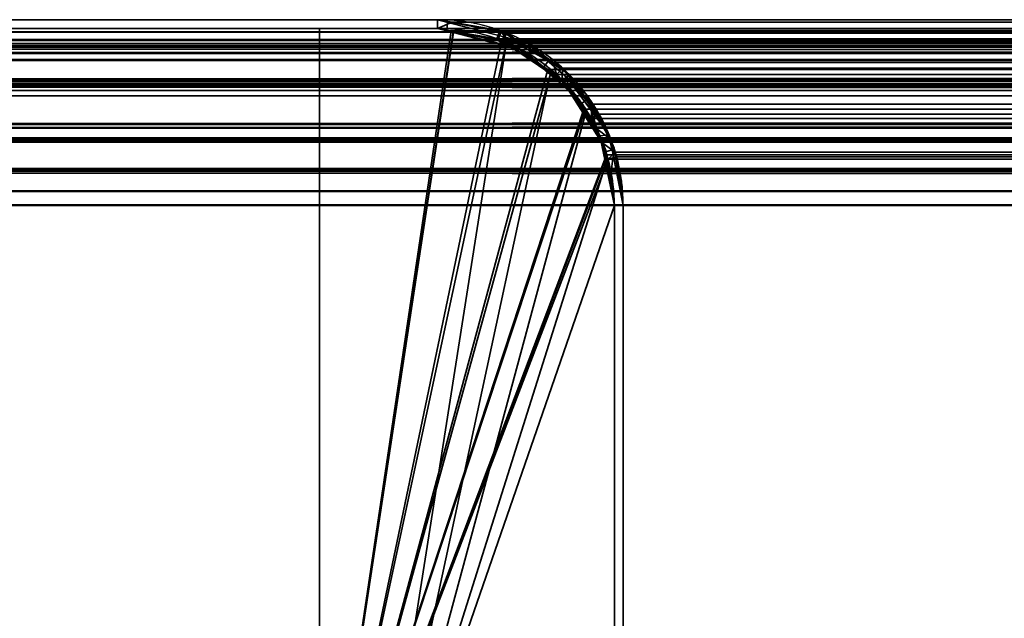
# Model space of a CAD drawing. Header units: millimetres. Extents: x -603 to 3703, y -120 to 193.
# Tile 392 of 656: x 1004 to 1021, y 183 to 193. Entities that reach past the tile are written whole.
import ezdxf

# ---------------------------------------------------------------- set-up
doc = ezdxf.new("R2010")
doc.units = ezdxf.units.MM
doc.layers.add('152', color=7, linetype='Continuous', true_color=0xffffff)

# ---------------------------------------------------------------- blocks, each defined once
blk = doc.blocks.new('UG_SURFACE_147')
at = {"layer": '152', "color": 41, "linetype": 'Continuous', "lineweight": 35}
for points in [[(959.35, 193.3, -4), (1009.35, 193.3, -4), (1009.35, 178.3, -4), (959.35, 178.3, -4)], [(1009.35, 193.3, 2024.15), (1009.35, 193.3, -4), (959.35, 193.3, -4), (959.35, 193.3, 2074.15)], [(1009.35, 178.3, 2024.15), (1009.35, 193.3, 2024.15), (959.35, 193.3, 2074.15), (959.35, 178.3, 2074.15)], [(1009.35, 178.3, -4), (1009.35, 193.3, -4), (1009.35, 193.3, 2024.15), (1009.35, 178.3, 2024.15)]]:
    blk.add_3dface(points, dxfattribs=at)
blk = doc.blocks.new('UG_SURFACE_148')
at = {"layer": '152', "color": 7, "linetype": 'Continuous', "lineweight": 35}
for points in [[(1011.35, 193.45, 2022.15), (1011.35, 193.45, -4), (957.35, 193.45, -4), (957.35, 193.45, 2076.15)], [(957.35, 193.45, -4), (1011.35, 193.45, -4), (1011.35, 193.3, -4), (957.35, 193.3, -4)], [(957.35, 193.3, 2076.15), (1011.35, 193.3, 2022.15), (1011.35, 193.45, 2022.15), (957.35, 193.45, 2076.15)], [(1011.35, 193.45, 2022.15), (1012.429, 193.246, -4), (1011.522, 193.418, -4)], [(1012.429, 193.246, -4), (1011.35, 193.45, 2022.15), (1012.5, 193.156, 2021)], [(1011.522, 193.418, -4), (1011.35, 193.45, -4), (1011.35, 193.45, 2022.15)], [(1011.513, 193.269, -4), (1011.35, 193.3, -4), (1011.35, 193.45, -4), (1011.522, 193.418, -4)], [(1012.5, 193.156, 2021), (1011.35, 193.45, 2022.15), (1011.35, 193.3, 2022.15), (1012.448, 193.037, 2021.052)], [(1012.377, 193.103, -4), (1011.513, 193.269, -4), (1011.522, 193.418, -4), (1012.429, 193.246, -4)], [(1011.35, 193.3, 2022.15), (957.35, 193.3, 2076.15), (957.35, 193.3, -4), (1011.35, 193.3, -4)], [(1011.35, 193.3, -4), (1011.513, 193.269, -4), (1012.448, 193.037, 2021.052)], [(1012.448, 193.037, 2021.052), (1011.35, 193.3, 2022.15), (1011.35, 193.3, -4)], [(1012.448, 193.037, 2021.052), (1011.513, 193.269, -4), (1012.377, 193.103, -4)], [(1012.446, 193.09, -4), (1012.377, 193.103, -4), (1012.429, 193.246, -4), (1012.5, 193.233, -4)], [(1012.5, 193.156, 2021), (1012.5, 193.233, -4), (1012.429, 193.246, -4)], [(1012.452, 193.086, -4), (1012.446, 193.09, -4), (1012.5, 193.233, -4), (1012.508, 193.227, -4)], [(1012.508, 193.227, -4), (1013.235, 192.751, -4), (1013.145, 192.634, -4), (1012.452, 193.086, -4)], [(1012.5, 193.156, 2021), (1012.508, 193.227, -4), (1012.5, 193.233, -4)], [(1013.235, 192.751, -4), (1012.508, 193.227, -4), (1012.5, 193.156, 2021)], [(1012.448, 193.037, 2021.052), (1012.377, 193.103, -4), (1012.446, 193.09, -4)], [(1012.446, 193.09, -4), (1012.452, 193.086, -4), (1012.448, 193.037, 2021.052)], [(1012.448, 193.037, 2021.052), (1012.71, 192.974, 2020.79), (1012.861, 193.064, 2020.639), (1012.5, 193.156, 2021)], [(1012.71, 192.974, 2020.79), (1012.448, 193.037, 2021.052), (1012.452, 193.086, -4)], [(1012.452, 193.086, -4), (1013.145, 192.634, -4), (1013.464, 192.402, 2020.036)], [(1013.464, 192.402, 2020.036), (1012.71, 192.974, 2020.79), (1012.452, 193.086, -4)], [(1013.235, 192.751, -4), (1012.5, 193.156, 2021), (1012.861, 193.064, 2020.639)], [(1013.551, 192.466, 2019.949), (1012.861, 193.064, 2020.639), (1012.71, 192.974, 2020.79), (1013.464, 192.402, 2020.036)], [(1012.861, 193.064, 2020.639), (1013.577, 192.527, -4), (1013.235, 192.751, -4)], [(1012.861, 193.064, 2020.639), (1013.551, 192.466, 2019.949), (1013.577, 192.527, -4)], [(1013.471, 192.421, -4), (1013.145, 192.634, -4), (1013.235, 192.751, -4), (1013.577, 192.527, -4)], [(1013.145, 192.634, -4), (1013.471, 192.421, -4), (1013.464, 192.402, 2020.036)], [(1013.577, 192.527, -4), (1013.872, 192.086, -4), (1013.754, 192.002, -4), (1013.471, 192.421, -4)], [(1013.872, 192.086, -4), (1013.577, 192.527, -4), (1013.551, 192.466, 2019.949)], [(1013.464, 192.402, 2020.036), (1013.56, 192.329, 2019.94), (1013.551, 192.466, 2019.949)], [(1013.56, 192.329, 2019.94), (1013.464, 192.402, 2020.036), (1013.471, 192.421, -4)], [(1013.471, 192.421, -4), (1014.054, 191.599, 2019.446), (1013.56, 192.329, 2019.94)], [(1013.471, 192.421, -4), (1013.754, 192.002, -4), (1014.122, 191.393, 2019.377)], [(1014.122, 191.393, 2019.377), (1014.054, 191.599, 2019.446), (1013.471, 192.421, -4)], [(1013.551, 192.466, 2019.949), (1014.263, 191.499, -4), (1013.872, 192.086, -4)], [(1014.263, 191.499, -4), (1013.551, 192.466, 2019.949), (1013.872, 192.187, 2019.628)], [(1013.872, 192.187, 2019.628), (1013.551, 192.466, 2019.949), (1013.56, 192.329, 2019.94), (1014.054, 191.599, 2019.446)], [(1014.105, 191.48, -4), (1013.754, 192.002, -4), (1013.872, 192.086, -4), (1014.263, 191.499, -4)], [(1013.872, 192.187, 2019.628), (1014.271, 191.458, -4), (1014.263, 191.499, -4)], [(1013.872, 192.187, 2019.628), (1014.26, 191.44, 2019.24), (1014.271, 191.458, -4)], [(1014.054, 191.599, 2019.446), (1014.26, 191.44, 2019.24), (1013.872, 192.187, 2019.628)], [(1013.754, 192.002, -4), (1014.105, 191.48, -4), (1014.122, 191.393, 2019.377)], [(1014.26, 191.44, 2019.24), (1014.054, 191.599, 2019.446), (1014.122, 191.393, 2019.377)], [(1014.122, 191.401, -4), (1014.105, 191.48, -4), (1014.263, 191.499, -4), (1014.271, 191.458, -4)], [(1014.105, 191.48, -4), (1014.122, 191.401, -4), (1014.122, 191.393, 2019.377)], [(1014.271, 191.458, -4), (1014.313, 191.246, -4), (1014.164, 191.199, -4), (1014.122, 191.401, -4)], [(1014.122, 191.393, 2019.377), (1014.295, 190.871, 2019.205), (1014.344, 191.279, 2019.156), (1014.26, 191.44, 2019.24)], [(1014.122, 191.401, -4), (1014.164, 191.199, -4), (1014.35, 190.3, 2019.15)], [(1014.35, 190.3, 2019.15), (1014.295, 190.871, 2019.205), (1014.122, 191.401, -4)], [(1014.295, 190.871, 2019.205), (1014.122, 191.393, 2019.377), (1014.122, 191.401, -4)], [(1014.313, 191.246, -4), (1014.271, 191.458, -4), (1014.26, 191.44, 2019.24)], [(1014.313, 191.246, -4), (1014.26, 191.44, 2019.24), (1014.344, 191.279, 2019.156)], [(1014.35, 190.3, -4), (1014.164, 191.199, -4), (1014.313, 191.246, -4), (1014.5, 190.3, -4)], [(1014.164, 191.199, -4), (1014.35, 190.3, -4), (1014.35, 190.3, 2019.15)], [(1014.5, 190.3, 2019), (1014.344, 191.279, 2019.156), (1014.295, 190.871, 2019.205), (1014.35, 190.3, 2019.15)], [(1014.344, 191.279, 2019.156), (1014.5, 190.3, -4), (1014.313, 191.246, -4)], [(1014.344, 191.279, 2019.156), (1014.5, 190.3, 2019), (1014.5, 190.3, -4)], [(1014.5, 190.3, -4), (1014.5, 152.3, -4), (1014.35, 152.3, -4), (1014.35, 190.3, -4)], [(1014.35, 152.3, 2019.15), (1014.35, 190.3, 2019.15), (1014.35, 190.3, -4), (1014.35, 152.3, -4)], [(1014.35, 190.3, 2019.15), (1014.35, 152.3, 2019.15), (1014.5, 152.3, 2019), (1014.5, 190.3, 2019)], [(1014.5, 152.3, -4), (1014.5, 190.3, -4), (1014.5, 190.3, 2019), (1014.5, 152.3, 2019)]]:
    blk.add_3dface(points, dxfattribs=at)
blk = doc.blocks.new('UG_SURFACE_149')
at = {"layer": '152', "color": 14, "linetype": 'Continuous', "lineweight": 35}
for points in [[(1009.35, 193.3, -4), (1009.35, 178.3, -4), (1009.35, 178.3, 2024.15), (1009.35, 193.3, 2024.15)], [(1009.35, 178.3, -4), (1009.35, 193.3, -4), (1011.35, 193.3, -4), (1011.62, 193.246, -4)], [(1011.621, 193.231, 2021.879), (1011.35, 193.3, 2022.15), (1009.35, 193.3, 2024.15), (1009.35, 178.3, 2024.15)], [(1011.35, 193.3, 2022.15), (1011.35, 193.3, -4), (1009.35, 193.3, -4), (1009.35, 193.3, 2024.15)], [(1009.35, 178.3, -4), (1011.62, 193.246, -4), (1012.498, 193.072, -4), (1012.517, 193.059, -4)], [(1009.35, 178.3, 2024.15), (1010.2, 178.3, 2023.3), (1012.512, 193.003, 2020.988), (1011.621, 193.231, 2021.879)], [(1011.35, 193.3, -4), (1011.35, 193.3, 2022.15), (1011.621, 193.231, 2021.879)], [(1011.621, 193.231, 2021.879), (1011.62, 193.246, -4), (1011.35, 193.3, -4)], [(1011.62, 193.246, -4), (1011.621, 193.231, 2021.879), (1012.512, 193.003, 2020.988)], [(1012.512, 193.003, 2020.988), (1012.498, 193.072, -4), (1011.62, 193.246, -4)], [(1012.517, 193.059, -4), (1013.271, 192.555, -4), (1009.35, 178.3, -4)], [(1012.512, 193.003, 2020.988), (1012.517, 193.059, -4), (1012.498, 193.072, -4)], [(1012.517, 193.059, -4), (1012.512, 193.003, 2020.988), (1012.789, 192.933, 2020.711)], [(1012.789, 192.933, 2020.711), (1013.271, 192.555, -4), (1012.517, 193.059, -4)], [(1013.263, 192.521, 2020.237), (1012.789, 192.933, 2020.711), (1012.512, 193.003, 2020.988), (1010.2, 178.3, 2023.3)], [(1012.789, 192.933, 2020.711), (1013.263, 192.521, 2020.237), (1013.271, 192.555, -4)], [(1009.35, 178.3, -4), (1013.271, 192.555, -4), (1013.471, 192.421, -4), (1013.838, 191.873, -4)], [(1013.471, 192.421, -4), (1013.271, 192.555, -4), (1013.263, 192.521, 2020.237)], [(1013.864, 191.882, 2019.636), (1013.752, 192.097, 2019.748), (1013.263, 192.521, 2020.237), (1010.2, 178.3, 2023.3)], [(1013.471, 192.421, -4), (1013.263, 192.521, 2020.237), (1013.752, 192.097, 2019.748)], [(1013.752, 192.097, 2019.748), (1013.838, 191.873, -4), (1013.471, 192.421, -4)], [(1013.752, 192.097, 2019.748), (1013.864, 191.882, 2019.636), (1013.838, 191.873, -4)], [(1013.838, 191.873, -4), (1014.122, 191.448, -4), (1014.196, 191.073, -4), (1009.35, 178.3, -4)], [(1014.226, 191.077, 2019.274), (1014.202, 191.232, 2019.299), (1013.864, 191.882, 2019.636), (1010.2, 178.3, 2023.3)], [(1014.122, 191.448, -4), (1013.838, 191.873, -4), (1013.864, 191.882, 2019.636)], [(1014.122, 191.448, -4), (1013.864, 191.882, 2019.636), (1014.202, 191.232, 2019.299)], [(1014.202, 191.232, 2019.299), (1014.196, 191.073, -4), (1014.122, 191.448, -4)], [(1014.202, 191.232, 2019.299), (1014.226, 191.077, 2019.274), (1014.196, 191.073, -4)], [(1014.196, 191.073, -4), (1014.35, 190.3, -4), (1010.2, 178.3, -4), (1009.35, 178.3, -4)], [(1010.2, 178.3, 2023.3), (1014.35, 190.3, 2019.15), (1014.226, 191.077, 2019.274)], [(1014.196, 191.073, -4), (1014.226, 191.077, 2019.274), (1014.35, 190.3, 2019.15)], [(1014.35, 190.3, 2019.15), (1014.35, 190.3, -4), (1014.196, 191.073, -4)], [(1010.2, 178.3, -4), (1014.35, 190.3, -4), (1014.35, 152.15, -4)], [(1014.35, 152.15, 2019.15), (1014.35, 190.3, 2019.15), (1010.2, 178.3, 2023.3)], [(1014.35, 152.15, -4), (1014.35, 190.3, -4), (1014.35, 190.3, 2019.15), (1014.35, 152.15, 2019.15)]]:
    blk.add_3dface(points, dxfattribs=at)
blk = doc.blocks.new('UG_SURFACE_150')
at = {"layer": '152', "color": 7, "linetype": 'Continuous', "lineweight": 35}
for points in [[(956.45, 193.234, 2077.05), (2043.557, 193.293, 2077.058), (2042.65, 193.45, 2076.15)], [(2042.65, 193.45, 2076.15), (957.35, 193.45, 2076.15), (956.45, 193.234, 2077.05)], [(2042.65, 193.45, 2076.15), (1988.65, 193.45, 2022.15), (1011.35, 193.45, 2022.15), (957.35, 193.45, 2076.15)], [(1011.35, 193.3, 2022.15), (957.35, 193.3, 2076.15), (957.35, 193.45, 2076.15), (1011.35, 193.45, 2022.15)], [(1011.598, 193.407, 2021.902), (1011.35, 193.45, 2022.15), (1988.65, 193.45, 2022.15)], [(1011.35, 193.3, 2022.15), (1011.35, 193.45, 2022.15), (1011.598, 193.407, 2021.902)], [(1011.598, 193.407, 2021.902), (1012.408, 193.267, 2021.092), (1012.357, 193.126, 2021.143), (1011.35, 193.3, 2022.15)], [(1988.65, 193.45, 2022.15), (1988.405, 193.391, 2021.905), (1011.598, 193.407, 2021.902)], [(1012.408, 193.267, 2021.092), (1011.598, 193.407, 2021.902), (1988.405, 193.391, 2021.905)], [(1012.408, 193.267, 2021.092), (1988.405, 193.391, 2021.905), (1987.514, 193.178, 2021.014)], [(955.621, 192.879, 2077.879), (2044.379, 192.864, 2077.879), (2043.708, 193.267, 2077.208)], [(955.922, 193.108, 2077.578), (955.621, 192.879, 2077.879), (2043.708, 193.267, 2077.208)], [(955.922, 193.108, 2077.578), (2043.708, 193.267, 2077.208), (2043.557, 193.293, 2077.058)], [(2043.557, 193.293, 2077.058), (956.45, 193.234, 2077.05), (955.922, 193.108, 2077.578)], [(956.252, 193.037, 2077.248), (957.35, 193.3, 2076.15), (2042.65, 193.3, 2076.15)], [(2042.65, 193.3, 2076.15), (2043.657, 193.126, 2077.157), (956.252, 193.037, 2077.248)], [(2042.65, 193.3, 2076.15), (957.35, 193.3, 2076.15), (1011.35, 193.3, 2022.15), (1988.65, 193.3, 2022.15)], [(1988.65, 193.3, 2022.15), (1011.35, 193.3, 2022.15), (1012.357, 193.126, 2021.143)], [(1012.357, 193.126, 2021.143), (1987.552, 193.037, 2021.052), (1988.65, 193.3, 2022.15)], [(1012.449, 193.071, 2021.051), (1012.357, 193.126, 2021.143), (1012.408, 193.267, 2021.092), (1012.488, 193.219, 2021.012)], [(1987.514, 193.178, 2021.014), (1012.488, 193.219, 2021.012), (1012.408, 193.267, 2021.092)], [(1012.488, 193.219, 2021.012), (1013.313, 192.723, 2020.187), (1013.371, 192.518, 2020.129), (1012.449, 193.071, 2021.051)], [(1012.488, 193.219, 2021.012), (1987.514, 193.178, 2021.014), (1987.222, 193.108, 2020.722)], [(1987.222, 193.108, 2020.722), (1013.313, 192.723, 2020.187), (1012.488, 193.219, 2021.012)], [(2044.671, 192.518, 2078.171), (955.99, 192.974, 2077.51), (956.252, 193.037, 2077.248)], [(2043.657, 193.126, 2077.157), (2043.749, 193.071, 2077.249), (956.252, 193.037, 2077.248)], [(956.252, 193.037, 2077.248), (2043.749, 193.071, 2077.249), (2044.671, 192.518, 2078.171)], [(1012.357, 193.126, 2021.143), (1012.449, 193.071, 2021.051), (1987.552, 193.037, 2021.052)], [(1987.29, 192.974, 2020.79), (1012.449, 193.071, 2021.051), (1013.371, 192.518, 2020.129)], [(1987.29, 192.974, 2020.79), (1987.552, 193.037, 2021.052), (1012.449, 193.071, 2021.051)], [(1987.222, 193.108, 2020.722), (1986.695, 192.707, 2020.195), (1013.313, 192.723, 2020.187)], [(2044.379, 192.864, 2077.879), (955.621, 192.879, 2077.879), (955.029, 192.43, 2078.471)], [(955.029, 192.43, 2078.471), (2044.772, 192.628, 2078.272), (2044.379, 192.864, 2077.879)], [(2044.762, 192.403, 2078.262), (955.235, 192.401, 2078.265), (955.99, 192.974, 2077.51)], [(2044.671, 192.518, 2078.171), (2044.762, 192.403, 2078.262), (955.99, 192.974, 2077.51)], [(1013.371, 192.518, 2020.129), (1986.535, 192.401, 2020.035), (1987.29, 192.974, 2020.79)], [(1013.472, 192.628, 2020.028), (1013.313, 192.723, 2020.187), (1986.695, 192.707, 2020.195)], [(1013.313, 192.723, 2020.187), (1013.472, 192.628, 2020.028), (1013.371, 192.518, 2020.129)], [(1013.472, 192.628, 2020.028), (1986.695, 192.707, 2020.195), (1986.329, 192.43, 2019.829)], [(955.029, 192.43, 2078.471), (2045.086, 192.234, 2078.586), (2044.772, 192.628, 2078.272)], [(1013.462, 192.403, 2020.038), (1013.371, 192.518, 2020.129), (1013.472, 192.628, 2020.028)], [(1013.963, 191.773, 2019.536), (1013.462, 192.403, 2020.038), (1013.472, 192.628, 2020.028), (1013.958, 192.017, 2019.542)], [(1986.329, 192.43, 2019.829), (1013.958, 192.017, 2019.542), (1013.472, 192.628, 2020.028)], [(955.029, 192.43, 2078.471), (954.908, 192.25, 2078.593), (2045.086, 192.234, 2078.586)], [(2045.264, 191.773, 2078.763), (955.14, 192.329, 2078.36), (955.235, 192.401, 2078.265)], [(955.235, 192.401, 2078.265), (2044.762, 192.403, 2078.262), (2045.264, 191.773, 2078.763)], [(1013.371, 192.518, 2020.129), (1013.462, 192.403, 2020.038), (1986.535, 192.401, 2020.035)], [(1013.462, 192.403, 2020.038), (1985.946, 191.599, 2019.446), (1986.44, 192.329, 2019.94)], [(1985.946, 191.599, 2019.446), (1013.462, 192.403, 2020.038), (1013.963, 191.773, 2019.536)], [(1986.44, 192.329, 2019.94), (1986.535, 192.401, 2020.035), (1013.462, 192.403, 2020.038)], [(1986.329, 192.43, 2019.829), (1986.047, 192.013, 2019.547), (1013.958, 192.017, 2019.542)], [(2045.086, 192.234, 2078.586), (954.908, 192.25, 2078.593), (954.511, 191.664, 2078.989)], [(954.511, 191.664, 2078.989), (2045.394, 191.847, 2078.894), (2045.086, 192.234, 2078.586)], [(954.646, 191.599, 2078.854), (955.14, 192.329, 2078.36), (2045.264, 191.773, 2078.763)], [(1014.094, 191.847, 2019.406), (1013.958, 192.017, 2019.542), (1986.047, 192.013, 2019.547)], [(1013.958, 192.017, 2019.542), (1014.094, 191.847, 2019.406), (1013.963, 191.773, 2019.536)], [(1014.094, 191.847, 2019.406), (1986.047, 192.013, 2019.547), (1985.811, 191.664, 2019.311)], [(954.433, 191.429, 2079.067), (2045.567, 191.426, 2079.067), (2045.394, 191.847, 2078.894)], [(954.511, 191.664, 2078.989), (954.433, 191.429, 2079.067), (2045.394, 191.847, 2078.894)], [(2045.264, 191.773, 2078.763), (954.577, 191.392, 2078.923), (954.646, 191.599, 2078.854)], [(2045.264, 191.773, 2078.763), (2045.421, 191.388, 2078.922), (954.577, 191.392, 2078.923)], [(1014.122, 191.387, 2019.378), (1013.963, 191.773, 2019.536), (1014.094, 191.847, 2019.406), (1014.358, 191.203, 2019.142)], [(1013.963, 191.773, 2019.536), (1985.877, 191.392, 2019.377), (1985.946, 191.599, 2019.446)], [(1013.963, 191.773, 2019.536), (1014.122, 191.387, 2019.378), (1985.877, 191.392, 2019.377)], [(1985.811, 191.664, 2019.311), (1014.358, 191.203, 2019.142), (1014.094, 191.847, 2019.406)], [(1985.811, 191.664, 2019.311), (1985.655, 191.194, 2019.155), (1014.358, 191.203, 2019.142)], [(2045.567, 191.426, 2079.067), (954.433, 191.429, 2079.067), (954.258, 190.9, 2079.242)], [(954.258, 190.9, 2079.242), (2045.69, 191.124, 2079.19), (2045.567, 191.426, 2079.067)], [(954.405, 190.871, 2079.095), (954.577, 191.392, 2078.923), (2045.421, 191.388, 2078.922)], [(2045.421, 191.388, 2078.922), (2045.546, 191.085, 2079.046), (954.405, 190.871, 2079.095)], [(1985.705, 190.871, 2019.205), (1985.877, 191.392, 2019.377), (1014.122, 191.387, 2019.378)], [(1985.705, 190.871, 2019.205), (1014.122, 191.387, 2019.378), (1014.246, 191.085, 2019.254)], [(1014.358, 191.203, 2019.142), (1014.246, 191.085, 2019.254), (1014.122, 191.387, 2019.378)], [(1014.358, 191.203, 2019.142), (1014.39, 191.124, 2019.11), (1014.246, 191.085, 2019.254)], [(1014.39, 191.124, 2019.11), (1014.358, 191.203, 2019.142), (1985.655, 191.194, 2019.155)], [(1014.39, 191.124, 2019.11), (1985.655, 191.194, 2019.155), (1985.558, 190.9, 2019.058)], [(954.258, 190.9, 2079.242), (2045.767, 190.545, 2079.268), (2045.69, 191.124, 2079.19)], [(2045.546, 191.085, 2079.046), (2045.65, 190.3, 2079.15), (954.405, 190.871, 2079.095)], [(1014.35, 190.3, 2019.15), (1014.246, 191.085, 2019.254), (1014.39, 191.124, 2019.11), (1014.5, 190.3, 2019)], [(1014.246, 191.085, 2019.254), (1985.65, 190.3, 2019.15), (1985.705, 190.871, 2019.205)], [(1014.246, 191.085, 2019.254), (1014.35, 190.3, 2019.15), (1985.65, 190.3, 2019.15)], [(1985.558, 190.9, 2019.058), (1014.5, 190.3, 2019), (1014.39, 191.124, 2019.11)], [(954.258, 190.9, 2079.242), (954.224, 190.548, 2079.276), (2045.767, 190.545, 2079.268)], [(2045.65, 190.3, 2079.15), (954.35, 190.3, 2079.15), (954.405, 190.871, 2079.095)], [(1985.558, 190.9, 2019.058), (1985.5, 190.3, 2019), (1014.5, 190.3, 2019)], [(2045.767, 190.545, 2079.268), (954.224, 190.548, 2079.276), (954.2, 190.3, 2079.3)], [(954.2, 190.3, 2079.3), (2045.8, 190.3, 2079.3), (2045.767, 190.545, 2079.268)], [(954.2, 190.3, 2079.3), (954.2, 174.45, 2079.3), (2045.8, 174.45, 2079.3), (2045.8, 190.3, 2079.3)], [(2045.65, 190.3, 2079.15), (2045.65, 174.45, 2079.15), (954.35, 174.45, 2079.15), (954.35, 190.3, 2079.15)], [(1985.65, 152.3, 2019.15), (1985.65, 190.3, 2019.15), (1014.35, 190.3, 2019.15), (1014.35, 152.3, 2019.15)], [(1014.5, 190.3, 2019), (1014.5, 152.3, 2019), (1014.35, 152.3, 2019.15), (1014.35, 190.3, 2019.15)], [(1014.5, 152.3, 2019), (1014.5, 190.3, 2019), (1985.5, 190.3, 2019), (1985.5, 152.3, 2019)]]:
    blk.add_3dface(points, dxfattribs=at)
blk = doc.blocks.new('UG_SURFACE_151')
at = {"layer": '152', "color": 14, "linetype": 'Continuous', "lineweight": 35}
for points in [[(1009.35, 193.3, 2024.15), (1009.35, 178.3, 2024.15), (1990.65, 178.3, 2024.15), (1990.65, 193.3, 2024.15)], [(1009.35, 178.3, 2024.15), (1009.35, 193.3, 2024.15), (1011.35, 193.3, 2022.15), (1011.586, 193.259, 2021.914)], [(1990.65, 193.3, 2024.15), (1988.65, 193.3, 2022.15), (1011.35, 193.3, 2022.15), (1009.35, 193.3, 2024.15)], [(1009.35, 178.3, 2024.15), (1011.586, 193.259, 2021.914), (1012.357, 193.126, 2021.143), (1012.434, 193.08, 2021.066)], [(1011.586, 193.259, 2021.914), (1011.35, 193.3, 2022.15), (1988.65, 193.3, 2022.15)], [(1988.65, 193.3, 2022.15), (1988.417, 193.244, 2021.917), (1011.586, 193.259, 2021.914)], [(1012.357, 193.126, 2021.143), (1011.586, 193.259, 2021.914), (1988.417, 193.244, 2021.917)], [(1012.357, 193.126, 2021.143), (1988.417, 193.244, 2021.917), (1987.568, 193.041, 2021.068)], [(1012.434, 193.08, 2021.066), (1013.22, 192.608, 2020.28), (1009.35, 178.3, 2024.15)], [(1987.568, 193.041, 2021.068), (1012.434, 193.08, 2021.066), (1012.357, 193.126, 2021.143)], [(1012.434, 193.08, 2021.066), (1987.568, 193.041, 2021.068), (1987.29, 192.974, 2020.79)], [(1987.29, 192.974, 2020.79), (1013.22, 192.608, 2020.28), (1012.434, 193.08, 2021.066)], [(1987.29, 192.974, 2020.79), (1986.788, 192.593, 2020.288), (1013.22, 192.608, 2020.28)], [(1009.35, 178.3, 2024.15), (1013.22, 192.608, 2020.28), (1013.371, 192.518, 2020.129), (1013.834, 191.935, 2019.666)], [(1013.371, 192.518, 2020.129), (1013.22, 192.608, 2020.28), (1986.788, 192.593, 2020.288)], [(1013.371, 192.518, 2020.129), (1986.788, 192.593, 2020.288), (1986.44, 192.329, 2019.94)], [(1986.44, 192.329, 2019.94), (1013.834, 191.935, 2019.666), (1013.371, 192.518, 2020.129)], [(1986.44, 192.329, 2019.94), (1986.171, 191.932, 2019.671), (1013.834, 191.935, 2019.666)], [(1009.35, 178.3, 2024.15), (1013.834, 191.935, 2019.666), (1013.963, 191.773, 2019.536), (1014.215, 191.16, 2019.285)], [(1013.963, 191.773, 2019.536), (1013.834, 191.935, 2019.666), (1986.171, 191.932, 2019.671)], [(1013.963, 191.773, 2019.536), (1986.171, 191.932, 2019.671), (1985.946, 191.599, 2019.446)], [(1985.946, 191.599, 2019.446), (1014.215, 191.16, 2019.285), (1013.963, 191.773, 2019.536)], [(1985.946, 191.599, 2019.446), (1985.798, 191.152, 2019.298), (1014.215, 191.16, 2019.285)], [(1009.35, 178.3, 2024.15), (1014.215, 191.16, 2019.285), (1014.246, 191.085, 2019.254)], [(1014.246, 191.085, 2019.254), (1014.35, 190.3, 2019.15), (1010.2, 178.3, 2023.3), (1009.35, 178.3, 2024.15)], [(1014.246, 191.085, 2019.254), (1014.215, 191.16, 2019.285), (1985.798, 191.152, 2019.298)], [(1014.246, 191.085, 2019.254), (1985.798, 191.152, 2019.298), (1985.705, 190.871, 2019.205)], [(1985.705, 190.871, 2019.205), (1014.35, 190.3, 2019.15), (1014.246, 191.085, 2019.254)], [(1985.705, 190.871, 2019.205), (1985.65, 190.3, 2019.15), (1014.35, 190.3, 2019.15)], [(1010.2, 178.3, 2023.3), (1014.35, 190.3, 2019.15), (1014.35, 152.15, 2019.15)], [(1014.35, 152.15, 2019.15), (1014.35, 190.3, 2019.15), (1985.65, 190.3, 2019.15), (1985.65, 152.15, 2019.15)]]:
    blk.add_3dface(points, dxfattribs=at)
blk = doc.blocks.new('UG_SURFACE_152')
at = {"layer": '152', "color": 14, "linetype": 'Continuous', "lineweight": 35}
for points in [[(956.493, 193.095, 2077.007), (2043.514, 193.151, 2077.014), (2042.65, 193.3, 2076.15)], [(2042.65, 193.3, 2076.15), (957.35, 193.3, 2076.15), (956.493, 193.095, 2077.007)], [(2042.65, 193.3, 2076.15), (2040.65, 193.3, 2074.15), (959.35, 193.3, 2074.15), (957.35, 193.3, 2076.15)], [(2040.65, 174.45, 2074.15), (959.35, 174.45, 2074.15), (959.35, 193.3, 2074.15), (2040.65, 193.3, 2074.15)], [(955.703, 192.756, 2077.797), (2044.296, 192.742, 2077.796), (2043.657, 193.126, 2077.157)], [(955.99, 192.974, 2077.51), (955.703, 192.756, 2077.797), (2043.657, 193.126, 2077.157)], [(955.99, 192.974, 2077.51), (2043.657, 193.126, 2077.157), (2043.514, 193.151, 2077.014)], [(2043.514, 193.151, 2077.014), (956.493, 193.095, 2077.007), (955.99, 192.974, 2077.51)], [(2044.296, 192.742, 2077.796), (955.703, 192.756, 2077.797), (955.14, 192.329, 2078.36)], [(955.14, 192.329, 2078.36), (2044.671, 192.518, 2078.171), (2044.296, 192.742, 2077.796)], [(955.14, 192.329, 2078.36), (2044.97, 192.142, 2078.47), (2044.671, 192.518, 2078.171)], [(955.14, 192.329, 2078.36), (955.024, 192.157, 2078.476), (2044.97, 192.142, 2078.47)], [(2044.97, 192.142, 2078.47), (955.024, 192.157, 2078.476), (954.646, 191.599, 2078.854)], [(954.646, 191.599, 2078.854), (2045.264, 191.773, 2078.763), (2044.97, 192.142, 2078.47)], [(954.572, 191.376, 2078.928), (2045.428, 191.372, 2078.928), (2045.264, 191.773, 2078.763)], [(954.646, 191.599, 2078.854), (954.572, 191.376, 2078.928), (2045.264, 191.773, 2078.763)], [(2045.428, 191.372, 2078.928), (954.572, 191.376, 2078.928), (954.405, 190.871, 2079.095)], [(954.405, 190.871, 2079.095), (2045.546, 191.085, 2079.046), (2045.428, 191.372, 2078.928)], [(954.405, 190.871, 2079.095), (2045.619, 190.533, 2079.119), (2045.546, 191.085, 2079.046)], [(954.405, 190.871, 2079.095), (954.373, 190.537, 2079.127), (2045.619, 190.533, 2079.119)], [(2045.619, 190.533, 2079.119), (954.373, 190.537, 2079.127), (954.35, 190.3, 2079.15)], [(954.35, 190.3, 2079.15), (2045.65, 190.3, 2079.15), (2045.619, 190.533, 2079.119)], [(954.35, 190.3, 2079.15), (954.35, 174.45, 2079.15), (2045.65, 174.45, 2079.15), (2045.65, 190.3, 2079.15)]]:
    blk.add_3dface(points, dxfattribs=at)
blk = doc.blocks.new('UG_SURFACE_153')
at = {"layer": '152', "color": 41, "linetype": 'Continuous', "lineweight": 35}
for points in [[(959.35, 178.3, 2074.15), (959.35, 193.3, 2074.15), (1009.35, 193.3, 2024.15), (1009.35, 178.3, 2024.15)], [(959.35, 193.3, 2074.15), (959.35, 178.3, 2074.15), (2040.65, 178.3, 2074.15), (2040.65, 193.3, 2074.15)], [(2040.65, 193.3, 2074.15), (1990.65, 193.3, 2024.15), (1009.35, 193.3, 2024.15), (959.35, 193.3, 2074.15)], [(1009.35, 178.3, 2024.15), (1009.35, 193.3, 2024.15), (1990.65, 193.3, 2024.15), (1990.65, 178.3, 2024.15)]]:
    blk.add_3dface(points, dxfattribs=at)

msp = doc.modelspace()

# ---------------------------------------------------------------- linework, layer by layer
at = {"layer": '152', "color": 252, "linetype": 'Continuous', "lineweight": -3, "true_color": 0x939598}
for p, q in [((1011.35, 193.45, 2022.15), (957.35, 193.45, 2076.15)), ((957.35, 193.45, 2076.15), (1011.35, 193.45, 2022.15)), ((957.35, 193.45, 2076.15), (2042.65, 193.45, 2076.15)), ((957.35, 193.45, -4), (1011.35, 193.45, -4)), ((1011.35, 193.45, 2022.15), (1988.65, 193.45, 2022.15)), ((1011.35, 193.45, -4), (1011.35, 193.45, 2022.15)), ((1011.35, 193.3, 2022.15), (957.35, 193.3, 2076.15)), ((957.35, 193.3, -4), (1011.35, 193.3, -4)), ((957.35, 193.3, 2076.15), (2042.65, 193.3, 2076.15)), ((957.35, 193.3, 2076.15), (1011.35, 193.3, 2022.15)), ((1009.35, 193.3, 2024.15), (959.35, 193.3, 2074.15)), ((959.35, 193.3, -4), (1009.35, 193.3, -4)), ((959.35, 193.3, 2074.15), (2040.65, 193.3, 2074.15)), ((959.35, 193.3, 2074.15), (2040.65, 193.3, 2074.15)), ((959.35, 193.3, 2074.15), (1009.35, 193.3, 2024.15)), ((1009.35, 193.3, -4), (1009.35, 193.3, 2024.15)), ((1009.35, 178.3, 2024.15), (1009.35, 193.3, 2024.15)), ((1009.35, 193.3, -4), (1011.35, 193.3, -4)), ((1009.35, 193.3, 2024.15), (1009.35, 178.3, 2024.15)), ((1009.35, 193.3, -4), (1009.35, 178.3, -4)), ((1009.35, 193.3, 2024.15), (1990.65, 193.3, 2024.15)), ((1009.35, 193.3, 2024.15), (1009.35, 178.3, 2024.15)), ((1009.35, 193.3, 2024.15), (1011.35, 193.3, 2022.15)), ((1009.35, 178.3, 2024.15), (1009.35, 193.3, 2024.15)), ((1009.35, 178.3, -4), (1009.35, 193.3, -4)), ((1009.35, 193.3, 2024.15), (1990.65, 193.3, 2024.15)), ((1009.35, 193.3, -4), (1009.35, 193.3, 2024.15)), ((1011.35, 193.3, 2022.15), (1009.35, 193.3, 2024.15)), ((1011.35, 193.3, -4), (1011.35, 193.3, 2022.15)), ((1011.35, 193.3, 2022.15), (1988.65, 193.3, 2022.15)), ((1011.35, 193.3, 2022.15), (1988.65, 193.3, 2022.15)), ((1011.35, 193.3, -4), (1011.35, 193.3, 2022.15)), ((954.2, 190.3, 2079.3), (2045.8, 190.3, 2079.3)), ((954.35, 190.3, 2079.15), (2045.65, 190.3, 2079.15)), ((954.35, 190.3, 2079.15), (2045.65, 190.3, 2079.15)), ((1014.35, 190.3, 2019.15), (1014.35, 152.3, 2019.15)), ((1014.35, 190.3, 2019.15), (1014.35, 152.15, 2019.15)), ((1014.35, 190.3, 2019.15), (1985.65, 190.3, 2019.15)), ((1014.35, 190.3, -4), (1014.35, 152.15, -4)), ((1014.35, 190.3, 2019.15), (1014.35, 152.15, 2019.15)), ((1014.35, 190.3, -4), (1014.35, 190.3, 2019.15)), ((1014.35, 190.3, -4), (1014.35, 152.3, -4)), ((1014.35, 190.3, 2019.15), (1014.35, 152.3, 2019.15)), ((1014.5, 190.3, 2019), (1014.5, 152.3, 2019)), ((1014.5, 190.3, -4), (1014.5, 190.3, 2019)), ((1014.5, 190.3, 2019), (1985.5, 190.3, 2019)), ((1014.5, 190.3, 2019), (1014.5, 152.3, 2019)), ((1014.5, 190.3, -4), (1014.5, 152.3, -4))]:
    msp.add_line(p, q, dxfattribs=at)
msp.add_arc((1011.35, 190.3, -4), 3, 0, 90, dxfattribs=at)
for points, knots in [([(1014.5, 190.3, 2019), (1014.5, 190.808, 2019), (1014.373, 191.296, 2019.127), (1013.963, 192.118, 2019.537), (1013.687, 192.45, 2019.813), (1012.771, 193.222, 2020.729), (1012.062, 193.45, 2021.438), (1011.35, 193.45, 2022.15)], [0, 0, 0, 0, 0.25, 0.25, 0.5, 0.5, 1, 1, 1, 1]), ([(1014.35, 190.3, 2019.15), (1014.35, 190.784, 2019.15), (1014.229, 191.249, 2019.271), (1013.838, 192.032, 2019.662), (1013.576, 192.347, 2019.924), (1012.704, 193.083, 2020.796), (1012.028, 193.3, 2021.472), (1011.35, 193.3, 2022.15)], [0, 0, 0, 0, 0.25, 0.25, 0.5, 0.5, 1, 1, 1, 1]), ([(1014.35, 190.3, -4), (1014.35, 191.088, -4), (1014.027, 191.866, -4), (1012.916, 192.977, -4), (1012.138, 193.3, -4), (1011.35, 193.3, -4)], [0, 0, 0, 0, 0.5, 0.5, 1, 1, 1, 1]), ([(1014.35, 190.3, 2019.15), (1014.35, 190.784, 2019.15), (1014.229, 191.249, 2019.271), (1013.838, 192.032, 2019.662), (1013.576, 192.347, 2019.924), (1012.704, 193.083, 2020.796), (1012.028, 193.3, 2021.472), (1011.35, 193.3, 2022.15)], [0, 0, 0, 0, 0.25, 0.25, 0.5, 0.5, 1, 1, 1, 1]), ([(1014.35, 190.3, 2019.15), (1014.35, 190.775, 2019.15), (1014.231, 191.247, 2019.269), (1013.837, 192.035, 2019.663), (1013.573, 192.35, 2019.927), (1012.705, 193.081, 2020.795), (1012.029, 193.3, 2021.471), (1011.35, 193.3, 2022.15)], [0, 0, 0, 0, 0.25, 0.25, 0.5, 0.5, 1, 1, 1, 1])]:
    msp.add_open_spline(points, degree=3, knots=knots, dxfattribs=at)
for points, degree in [([(1011.35, 193.3, -4), (1011.35, 193.45, -4)], 1), ([(957.35, 193.3, 2076.15), (1319.117, 193.3, 2076.15), (1680.883, 193.3, 2076.15), (2042.65, 193.3, 2076.15)], 3), ([(1014.35, 190.3, -4), (1014.35, 190.3, 670.383), (1014.35, 190.3, 1344.767), (1014.35, 190.3, 2019.15)], 3), ([(1014.35, 190.3, -4), (1014.5, 190.3, -4)], 1), ([(1014.35, 190.3, 2019.15), (1338.117, 190.3, 2019.15), (1661.883, 190.3, 2019.15), (1985.65, 190.3, 2019.15)], 3)]:
    msp.add_open_spline(points, degree=degree, dxfattribs=at)
for points in [[(1014.5, 190.3, -4), (1014.5, 193.45, -4), (1011.35, 193.45, -4)], [(1014.5, 190.3, 2019), (1014.5, 193.45, 2019), (1011.35, 193.45, 2022.15)], [(1014.35, 190.3, 2019.15), (1014.35, 193.3, 2019.15), (1011.35, 193.3, 2022.15)]]:
    msp.add_rational_spline(points, [1, 0.707106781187, 1], degree=2, dxfattribs=at)

# ---------------------------------------------------------------- block references
for name in ['UG_SURFACE_148', 'UG_SURFACE_150', 'UG_SURFACE_152', 'UG_SURFACE_147', 'UG_SURFACE_153', 'UG_SURFACE_149', 'UG_SURFACE_151']:
    msp.add_blockref(name, (0, 0), dxfattribs=at)

doc.saveas('drawing.dxf')
